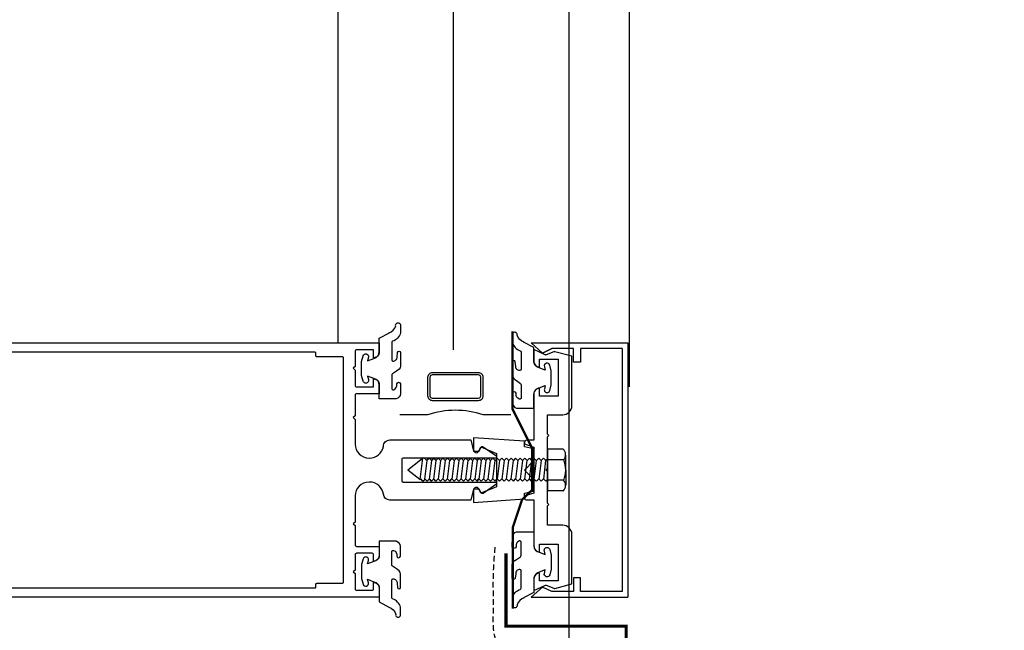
# Model space of a CAD drawing. Header units: millimetres. Extents: x -312551 to 250764, y -35891 to 59426.
# Tile 265 of 316: x 159719 to 159932, y 6352 to 6484. Entities that reach past the tile are written whole.
import ezdxf

# ---------------------------------------------------------------- set-up
doc = ezdxf.new("R2010")
doc.units = ezdxf.units.MM
doc.header["$LTSCALE"] = 2.5
for name, pattern in [('AUSGEZOGEN', [0]), ('DASHED2', [0.375, 0.25, -0.125]), ('HIDDEN', [0.375, 0.25, -0.125])]:
    doc.linetypes.add(name, pattern=pattern)
for name, color, linetype in [('Gaskets', 1, 'Continuous'), ('Glass units', 7, 'Continuous'), ('GLAZING', 1, 'Continuous'), ('OTHERS', 7, 'Continuous'), ('Profile', 7, 'Continuous'), ('TERR TILE 600', 160, 'Continuous')]:
    doc.layers.add(name, color=color, linetype=linetype)
doc.layers.add('HIDDEN', color=4, linetype='DASHED2', lineweight=13)

msp = doc.modelspace()

# ---------------------------------------------------------------- linework, layer by layer
at = {"color": 2, "linetype": 'Continuous', "const_width": 0.7}
msp.add_lwpolyline([(159931.56, 6242.21), (159850.13, 6242.21), (159850.13, 6353.21), (159824.15, 6353.21), (159824.15, 6368.98)], dxfattribs=at)
at = {"color": 6, "linetype": 'HIDDEN', "ltscale": 2}
msp.add_spline([(159898.04, 6209.47), (159854.35, 6212.86), (159848.53, 6214.94), (159848.1, 6247.98), (159848.75, 6263.65), (159848.53, 6283.62), (159848.96, 6306.63), (159848.75, 6329.64), (159848.31, 6337.35), (159846.58, 6343.72), (159831.82, 6346.32), (159822.49, 6349.14), (159821.41, 6356.96), (159821.41, 6364.12), (159821.84, 6370.85)], degree=3, dxfattribs=at)
at = {"layer": 'Gaskets'}
for points in [[(159798.79, 6416.63, 0.251359), (159800.27, 6418.18, -1.223835), (159801.32, 6418.14), (159801.32, 6416.66, -0.252828), (159799.61, 6414.82, 0.321514), (159799.41, 6414.53), (159799.41, 6413.62), (159799.41, 6410.82, 0.401337), (159799.69, 6410.52, 0.445832), (159800.58, 6411.42), (159800.69, 6412.42, -0.923794), (159801.35, 6412.36), (159801.35, 6409.44, -0.225702), (159800.46, 6408.38), (159799.58, 6407.76, 0.247027), (159799.41, 6407.43), (159799.41, 6404.64, 0.497658), (159799.79, 6404.35, 0.409853), (159800.5, 6405.61, -0.855868), (159801.32, 6405.6), (159801.32, 6403.47, -0.298571), (159800.41, 6402.39), (159796.71, 6402.39), (159796.71, 6405.3, 0.348801), (159795.55, 6406.76), (159794.19, 6407.28), (159794.39, 6406.52, -1.000003), (159793.24, 6406.21), (159792.91, 6407.44), (159792.91, 6410.44), (159793.24, 6411.67, -0.999999), (159794.39, 6411.36), (159794.19, 6410.61), (159795.55, 6411.12, 0.348802), (159796.71, 6412.58), (159796.71, 6415.49), (159798.92, 6416.68)], [(159828.04, 6414.6, -0.251359), (159826.56, 6416.14, 1.223835), (159825.51, 6416.1), (159825.51, 6414.62, 0.252828), (159827.22, 6412.78, -0.321514), (159827.42, 6412.5), (159827.42, 6411.58), (159827.42, 6408.78, -0.401337), (159827.13, 6408.48, -0.445832), (159826.24, 6409.39), (159826.14, 6410.38, 0.923794), (159825.48, 6410.33), (159825.48, 6407.4, 0.225702), (159826.37, 6406.34), (159827.25, 6405.72, -0.247027), (159827.42, 6405.39), (159827.42, 6402.6, -0.497658), (159827.04, 6402.32, -0.409853), (159826.33, 6403.57, 0.855868), (159825.5, 6403.56), (159825.51, 6401.43, 0.298571), (159826.41, 6400.35), (159830.12, 6400.35), (159830.12, 6403.26, -0.348801), (159831.28, 6404.72), (159832.63, 6405.24), (159832.43, 6404.48, 1.000003), (159833.59, 6404.17), (159833.92, 6405.4), (159833.92, 6408.4), (159833.59, 6409.63, 0.999999), (159832.43, 6409.32), (159832.63, 6408.57), (159831.28, 6409.08, -0.348802), (159830.12, 6410.54), (159830.12, 6413.45), (159827.91, 6414.64)], [(159828.04, 6359.35, 0.251359), (159826.56, 6357.81, -1.223835), (159825.51, 6357.85), (159825.51, 6359.33, -0.252828), (159827.22, 6361.17, 0.321514), (159827.42, 6361.45), (159827.42, 6362.37), (159827.42, 6365.17, 0.401337), (159827.13, 6365.47, 0.445832), (159826.24, 6364.56), (159826.14, 6363.57, -0.923794), (159825.48, 6363.62), (159825.48, 6366.55, -0.225702), (159826.37, 6367.61), (159827.25, 6368.23, 0.247027), (159827.42, 6368.56), (159827.42, 6371.34, 0.497658), (159827.04, 6371.63, 0.409853), (159826.33, 6370.38, -0.855868), (159825.5, 6370.39), (159825.51, 6372.52, -0.298571), (159826.41, 6373.59), (159830.12, 6373.59), (159830.12, 6370.69, 0.348801), (159831.28, 6369.23), (159832.63, 6368.71), (159832.43, 6369.46, -1.000003), (159833.59, 6369.78), (159833.92, 6368.55), (159833.92, 6365.55), (159833.59, 6364.32, -0.999999), (159832.43, 6364.63), (159832.63, 6365.38), (159831.28, 6364.87, 0.348802), (159830.12, 6363.4), (159830.12, 6360.5), (159827.91, 6359.31)], [(159798.79, 6357.31, -0.251359), (159800.27, 6355.77, 1.223835), (159801.32, 6355.81), (159801.32, 6357.29, 0.252828), (159799.61, 6359.13, -0.321514), (159799.41, 6359.42), (159799.41, 6360.33), (159799.41, 6363.13, -0.401337), (159799.69, 6363.43, -0.445832), (159800.58, 6362.52), (159800.69, 6361.53, 0.923794), (159801.35, 6361.58), (159801.35, 6364.51, 0.225702), (159800.46, 6365.57), (159799.58, 6366.19, -0.247027), (159799.41, 6366.52), (159799.41, 6369.31, -0.497658), (159799.79, 6369.59, -0.409853), (159800.5, 6368.34, 0.855868), (159801.32, 6368.35), (159801.32, 6370.48, 0.298571), (159800.41, 6371.56), (159796.71, 6371.56), (159796.71, 6368.65, -0.348801), (159795.55, 6367.19), (159794.19, 6366.67), (159794.39, 6367.43, 1.000003), (159793.24, 6367.74), (159792.91, 6366.51), (159792.91, 6363.51), (159793.24, 6362.28, 0.999999), (159794.39, 6362.59), (159794.19, 6363.34), (159795.55, 6362.83, -0.348802), (159796.71, 6361.37), (159796.71, 6358.46), (159798.92, 6357.27)]]:
    msp.add_lwpolyline(points, format="xyb", dxfattribs=at)
at = {"layer": 'Gaskets', "color": 1}
msp.add_lwpolyline([(159818.24, 6382.89, 0.789944), (159817.11, 6382.62), (159817.11, 6379.97), (159828.11, 6380.72), (159828.11, 6381.97), (159830.11, 6382.37), (159830.11, 6384.97), (159828.11, 6386.97), (159830.11, 6388.97), (159830.11, 6391.57), (159828.11, 6391.97), (159828.11, 6393.22), (159817.11, 6393.97), (159817.11, 6391.32, 0.789944), (159818.24, 6391.05), (159818.71, 6391.97), (159822.11, 6390.57), (159822.11, 6383.37), (159818.71, 6381.97), (159818.24, 6382.89)], format="xyb", dxfattribs=at)
at = {"layer": 'Glass units', "color": 1}
for p, q in [((159807.19, 6398.89), (159801.19, 6398.89)), ((159825.19, 6398.89), (159819.19, 6398.89))]:
    msp.add_line(p, q, dxfattribs=at)
at = {"layer": 'Glass units'}
for points in [[(159818.19, 6408.03), (159808.19, 6408.03, 0.414214), (159807.19, 6407.03), (159807.19, 6403.03, 0.414214), (159808.19, 6402.03), (159818.19, 6402.03, 0.414214), (159819.19, 6403.03), (159819.19, 6407.03, 0.414214)], [(159818.19, 6407.53), (159808.19, 6407.53, 0.414214), (159807.69, 6407.03), (159807.69, 6403.03, 0.414214), (159808.19, 6402.53), (159818.19, 6402.53, 0.414214), (159818.69, 6403.03), (159818.69, 6407.03, 0.414214)]]:
    msp.add_lwpolyline(points, format="xyb", close=True, dxfattribs=at)
msp.add_arc((159813.19, 6381.39), 18.5, 71.0754, 108.9246, dxfattribs=at)
at = {"layer": 'GLAZING'}
for p, q in [((159812.8, 6412.95), (159812.8, 9012.42)), ((159812.8, 6412.95), (159812.8, 9012.42)), ((159787.8, 6414.47), (159787.8, 9005.97)), ((159787.8, 6414.47), (159787.8, 9005.97)), ((159837.8, 6209.47), (159837.8, 9005.97)), ((159837.8, 6209.47), (159837.8, 9005.97))]:
    msp.add_line(p, q, dxfattribs=at)
at = {"layer": 'HIDDEN', "color": 3, "linetype": 'HIDDEN', "ltscale": 10, "const_width": 0.5}
msp.add_lwpolyline([(159825.54, 6416.96), (159825.54, 6400.16), (159829.76, 6391.72), (159829.76, 6382.65), (159827.61, 6380.58), (159825.63, 6374.66), (159825.63, 6356.96)], dxfattribs=at)
at = {"layer": 'OTHERS', "linetype": 'AUSGEZOGEN'}
for p, q in [((159836.49, 6391.47), (159833.08, 6391.47)), ((159833.08, 6391.47), (159833.08, 6382.44)), ((159836.65, 6389.16), (159833.07, 6389.16)), ((159837.06, 6386.96), (159837.06, 6390.22)), ((159837.06, 6386.96), (159837.06, 6383.7)), ((159836.65, 6384.75), (159833.07, 6384.75)), ((159836.49, 6382.44), (159833.08, 6382.44))]:
    msp.add_line(p, q, dxfattribs=at)
at = {"layer": 'OTHERS'}
for p, q in [((159805.67, 6389.09), (159802.87, 6386.95)), ((159806.1, 6389.52), (159805.53, 6384.92)), ((159806.14, 6389.56), (159805.67, 6389.09)), ((159806.49, 6389.56), (159807.04, 6389.01)), ((159807.03, 6389.05), (159806.53, 6385.03)), ((159807.56, 6389.52), (159807.04, 6389.01)), ((159808.02, 6389.05), (159807.52, 6385.03)), ((159807.56, 6389.52), (159808.05, 6389.03)), ((159808.49, 6389.52), (159808, 6389.03)), ((159808.55, 6389.52), (159808.05, 6389.03)), ((159808.62, 6389.52), (159808.12, 6389.03)), ((159808.96, 6389.05), (159808.46, 6385.03)), ((159808.49, 6389.52), (159808.99, 6389.03)), ((159809.48, 6389.52), (159808.99, 6389.03)), ((159809.95, 6389.05), (159809.45, 6385.03)), ((159809.48, 6389.52), (159809.98, 6389.03)), ((159810.47, 6389.52), (159809.98, 6389.03)), ((159810.94, 6389.05), (159810.44, 6385.03)), ((159810.47, 6389.52), (159810.97, 6389.03)), ((159811.46, 6389.52), (159810.97, 6389.03)), ((159811.93, 6389.05), (159811.43, 6385.03)), ((159811.46, 6389.52), (159811.96, 6389.03)), ((159812.45, 6389.52), (159811.96, 6389.03)), ((159812.92, 6389.05), (159812.42, 6385.03)), ((159812.45, 6389.52), (159812.95, 6389.03)), ((159813.44, 6389.52), (159812.95, 6389.03)), ((159813.91, 6389.05), (159813.41, 6385.03)), ((159813.44, 6389.52), (159813.94, 6389.03)), ((159814.43, 6389.52), (159813.94, 6389.03)), ((159814.9, 6389.05), (159814.4, 6385.03)), ((159814.43, 6389.52), (159814.93, 6389.03)), ((159815.42, 6389.52), (159814.93, 6389.03)), ((159815.89, 6389.05), (159815.39, 6385.03)), ((159815.42, 6389.52), (159815.92, 6389.03)), ((159816.41, 6389.52), (159815.92, 6389.03)), ((159816.88, 6389.05), (159816.38, 6385.03)), ((159816.41, 6389.52), (159816.91, 6389.03)), ((159817.4, 6389.52), (159816.91, 6389.03)), ((159817.87, 6389.05), (159817.37, 6385.03)), ((159817.4, 6389.52), (159817.9, 6389.03)), ((159818.29, 6389.52), (159817.8, 6389.03)), ((159818.39, 6389.52), (159817.9, 6389.03)), ((159818.76, 6389.05), (159818.26, 6385.03)), ((159818.29, 6389.52), (159818.79, 6389.03)), ((159819.28, 6389.52), (159818.79, 6389.03)), ((159819.75, 6389.05), (159819.25, 6385.03)), ((159819.28, 6389.52), (159819.78, 6389.03)), ((159820.27, 6389.52), (159819.78, 6389.03)), ((159820.74, 6389.05), (159820.24, 6385.03)), ((159820.27, 6389.52), (159820.77, 6389.03)), ((159821.26, 6389.52), (159820.77, 6389.03)), ((159821.73, 6389.05), (159821.23, 6385.03)), ((159821.26, 6389.52), (159821.76, 6389.03)), ((159822.25, 6389.52), (159821.76, 6389.03)), ((159822.72, 6389.05), (159822.22, 6385.03)), ((159822.25, 6389.52), (159822.75, 6389.03)), ((159823.24, 6389.52), (159822.75, 6389.03)), ((159823.71, 6389.05), (159823.21, 6385.03)), ((159823.24, 6389.52), (159823.74, 6389.03)), ((159824.23, 6389.52), (159823.74, 6389.03)), ((159824.7, 6389.05), (159824.2, 6385.03)), ((159824.23, 6389.52), (159824.73, 6389.03)), ((159825.22, 6389.52), (159824.73, 6389.03)), ((159825.69, 6389.05), (159825.19, 6385.03)), ((159825.22, 6389.52), (159825.72, 6389.03)), ((159826.21, 6389.52), (159825.72, 6389.03)), ((159826.68, 6389.05), (159826.18, 6385.03)), ((159826.21, 6389.52), (159826.71, 6389.03)), ((159827.2, 6389.52), (159826.71, 6389.03)), ((159827.67, 6389.05), (159827.17, 6385.03)), ((159827.2, 6389.52), (159827.7, 6389.03)), ((159828.19, 6389.52), (159827.7, 6389.03)), ((159828.66, 6389.05), (159828.16, 6385.03)), ((159828.19, 6389.52), (159828.69, 6389.03)), ((159829.18, 6389.52), (159828.69, 6389.03)), ((159829.65, 6389.05), (159829.15, 6385.03)), ((159829.18, 6389.52), (159829.68, 6389.03)), ((159830.17, 6389.52), (159829.68, 6389.03)), ((159830.64, 6389.05), (159830.14, 6385.03)), ((159830.17, 6389.52), (159830.67, 6389.03)), ((159831.26, 6389.52), (159830.76, 6389.03)), ((159831.72, 6389.05), (159831.22, 6385.03)), ((159831.26, 6389.52), (159831.75, 6389.03)), ((159832.25, 6389.52), (159831.75, 6389.03)), ((159832.71, 6389.05), (159832.21, 6385.03)), ((159832.25, 6389.52), (159832.74, 6389.03)), ((159833.08, 6389.36), (159832.74, 6389.03)), ((159805.53, 6384.92), (159802.87, 6386.95)), ((159805.53, 6384.92), (159805.68, 6385.07)), ((159806.18, 6384.57), (159805.68, 6385.07)), ((159806.18, 6384.57), (159806.62, 6385.01)), ((159807.06, 6384.57), (159806.62, 6385.01)), ((159807.06, 6384.57), (159807.56, 6385.07)), ((159808, 6384.57), (159807.47, 6385.1)), ((159808.05, 6384.57), (159807.56, 6385.07)), ((159808, 6384.57), (159808.49, 6385.07)), ((159808.99, 6384.57), (159808.49, 6385.07)), ((159808.99, 6384.57), (159809.48, 6385.07)), ((159809.98, 6384.57), (159809.48, 6385.07)), ((159809.98, 6384.57), (159810.47, 6385.07)), ((159810.97, 6384.57), (159810.47, 6385.07)), ((159810.97, 6384.57), (159811.46, 6385.07)), ((159811.96, 6384.57), (159811.46, 6385.07)), ((159811.96, 6384.57), (159812.45, 6385.07)), ((159812.95, 6384.57), (159812.45, 6385.07)), ((159812.95, 6384.57), (159813.44, 6385.07)), ((159813.94, 6384.57), (159813.44, 6385.07)), ((159813.94, 6384.57), (159814.43, 6385.07)), ((159814.93, 6384.57), (159814.43, 6385.07)), ((159814.93, 6384.57), (159815.42, 6385.07)), ((159815.92, 6384.57), (159815.42, 6385.07)), ((159815.92, 6384.57), (159816.41, 6385.07)), ((159816.91, 6384.57), (159816.41, 6385.07)), ((159816.91, 6384.57), (159817.4, 6385.07)), ((159817.9, 6384.57), (159817.4, 6385.07)), ((159817.8, 6384.57), (159818.29, 6385.07)), ((159817.9, 6384.57), (159818.39, 6385.07)), ((159818.79, 6384.57), (159818.29, 6385.07)), ((159818.79, 6384.57), (159819.28, 6385.07)), ((159819.78, 6384.57), (159819.28, 6385.07)), ((159819.78, 6384.57), (159820.27, 6385.07)), ((159820.77, 6384.57), (159820.27, 6385.07)), ((159820.77, 6384.57), (159821.26, 6385.07)), ((159821.76, 6384.57), (159821.26, 6385.07)), ((159821.76, 6384.57), (159822.25, 6385.07)), ((159822.75, 6384.57), (159822.25, 6385.07)), ((159822.75, 6384.57), (159823.24, 6385.07)), ((159823.74, 6384.57), (159823.24, 6385.07)), ((159823.74, 6384.57), (159824.23, 6385.07)), ((159824.73, 6384.57), (159824.23, 6385.07)), ((159824.73, 6384.57), (159825.22, 6385.07)), ((159825.72, 6384.57), (159825.22, 6385.07)), ((159825.72, 6384.57), (159826.21, 6385.07)), ((159826.71, 6384.57), (159826.21, 6385.07)), ((159826.71, 6384.57), (159827.2, 6385.07)), ((159827.7, 6384.57), (159827.2, 6385.07)), ((159827.7, 6384.57), (159828.19, 6385.07)), ((159828.69, 6384.57), (159828.19, 6385.07)), ((159828.69, 6384.57), (159829.18, 6385.07)), ((159829.68, 6384.57), (159829.18, 6385.07)), ((159829.68, 6384.57), (159830.17, 6385.07)), ((159830.67, 6384.57), (159830.17, 6385.07)), ((159830.76, 6384.57), (159831.26, 6385.07)), ((159831.75, 6384.57), (159831.26, 6385.07)), ((159831.75, 6384.57), (159832.25, 6385.07)), ((159832.74, 6384.57), (159832.25, 6385.07)), ((159832.74, 6384.57), (159833.08, 6384.91))]:
    msp.add_line(p, q, dxfattribs=at)
at = {"layer": 'OTHERS', "linetype": 'AUSGEZOGEN'}
for centre, radius, start, end in [((159835.42, 6390.27), 1.61, 316.5422, 48.393), ((159830.19, 6386.83), 6.87, 1.0349, 20.2283), ((159830.19, 6387.08), 6.87, 339.7717, 358.9651), ((159835.42, 6383.64), 1.61, 311.607, 43.4578)]:
    msp.add_arc(centre, radius, start, end, dxfattribs=at)
at = {"layer": 'OTHERS'}
msp.add_arc((159806.32, 6389.39), 0.248, 45, 135, dxfattribs=at)
at = {"layer": 'Profile', "color": 1}
for p, q in [((159832.05, 6412.27), (159829.55, 6414.47)), ((159829.55, 6414.47), (159850.49, 6414.47)), ((159829.55, 6414.47), (159832.05, 6412.27)), ((159850.49, 6414.47), (159850.49, 6359.47)), ((159834.05, 6413.27), (159832.05, 6412.27)), ((159832.05, 6412.27), (159834.05, 6413.27)), ((159838.75, 6413.27), (159834.05, 6413.27)), ((159838.75, 6410.27), (159838.75, 6413.27)), ((159840.25, 6413.27), (159840.25, 6410.27)), ((159849.29, 6413.27), (159840.25, 6413.27)), ((159849.29, 6413.27), (159849.29, 6360.67)), ((159840.25, 6410.27), (159838.75, 6410.27)), ((159838.75, 6363.67), (159838.75, 6360.67)), ((159840.25, 6363.67), (159838.75, 6363.67)), ((159840.25, 6360.67), (159840.25, 6363.67)), ((159832.05, 6361.67), (159829.55, 6359.47)), ((159834.05, 6360.67), (159832.05, 6361.67)), ((159829.55, 6359.47), (159850.49, 6359.47)), ((159838.75, 6360.67), (159834.05, 6360.67)), ((159849.29, 6360.67), (159840.25, 6360.67))]:
    msp.add_line(p, q, dxfattribs=at)
at = {"layer": 'Profile'}
msp.add_line((159850.49, 6414.47), (159850.49, 6414.47), dxfattribs=at)
at = {"layer": 'Profile', "color": 1}
for points in [[(159612.8, 6414.47), (159789.01, 6414.47), (159796.71, 6414.47), (159796.71, 6412.47, -0.414214), (159795.51, 6411.27), (159795.51, 6412.97), (159791.81, 6412.97, 0.414214), (159791.51, 6412.67), (159791.51, 6409.36), (159791.1, 6408.97), (159791.51, 6408.57), (159791.51, 6405.27, 0.414214), (159791.81, 6404.97), (159795.51, 6404.97), (159795.51, 6406.67, -0.414214), (159796.71, 6405.47), (159796.71, 6403.47), (159791.81, 6403.47, 0.414214), (159791.51, 6403.17), (159791.51, 6398.72), (159791.1, 6398.34), (159791.51, 6397.93), (159791.51, 6392.57, 0.414094), (159794.51, 6389.57), (159794.61, 6389.57, 0.354555), (159797.61, 6392.07, -0.414214), (159799.01, 6393.47), (159816.51, 6393.47), (159817.11, 6391.07), (159818.31, 6391.07), (159818.74, 6391.91, -0.44942), (159819.17, 6392.02), (159821.97, 6390.12, -0.738883), (159821.81, 6389.57), (159801.91, 6389.57, 0.414214), (159801.61, 6389.27), (159801.61, 6384.67, 0.414214), (159801.91, 6384.37), (159821.81, 6384.37, -0.738883), (159821.97, 6383.83), (159819.17, 6381.93, -0.44942), (159818.74, 6382.04), (159818.31, 6382.87), (159817.11, 6382.87), (159816.51, 6380.47), (159799.01, 6380.47, -0.381238), (159797.61, 6381.72, 0.381238), (159794.63, 6384.37), (159794.51, 6384.37, 0.414102), (159791.51, 6381.38), (159791.5, 6375.67), (159791.1, 6375.33), (159791.51, 6374.97), (159791.51, 6370.77, 0.414214), (159791.81, 6370.47), (159796.71, 6370.47), (159796.71, 6368.47, -0.414214), (159795.51, 6367.27), (159795.51, 6368.67, 0.414214), (159795.21, 6368.97), (159791.81, 6368.97, 0.414214), (159791.51, 6368.67), (159791.51, 6365.31), (159791.1, 6364.97), (159791.51, 6364.61), (159791.51, 6361.27, 0.414214), (159791.81, 6360.97), (159795.21, 6360.97, 0.414214), (159795.51, 6361.27), (159795.51, 6362.67, -0.414214), (159796.71, 6361.47), (159796.71, 6359.47), (159789.01, 6359.47), (159612.8, 6359.47)], [(159622.6, 6361.47), (159782.81, 6361.47, 0.414214), (159783.01, 6361.67), (159783.01, 6362.27, -0.414214), (159783.21, 6362.47), (159788.71, 6362.47, 0.414214), (159789.01, 6362.77), (159789.01, 6404.47), (159789.01, 6411.17, 0.414214), (159788.71, 6411.47), (159783.21, 6411.47, -0.414214), (159783.01, 6411.67), (159783.01, 6412.27, 0.414214), (159782.81, 6412.47), (159622.6, 6412.47, 0.414214)]]:
    msp.add_lwpolyline(points, format="xyb", dxfattribs=at)
msp.add_lwpolyline([(159838.38, 6411.58), (159834.68, 6412.57, 0.159806), (159834.49, 6412.56), (159832.82, 6411.9, -0.477975), (159832.59, 6411.91), (159830.12, 6413.03), (159830.12, 6410.54, 0.414213), (159831.41, 6409.25), (159831.41, 6410.94), (159835.4, 6410.94), (159835.4, 6402.98), (159831.41, 6402.98), (159831.41, 6404.67, 0.414214), (159830.12, 6403.37), (159830.12, 6393.44), (159828.56, 6393.44, 0.797893), (159828.48, 6392.47), (159830.12, 6391.95), (159830.12, 6382), (159828.48, 6381.48, 0.853959), (159828.62, 6380.51), (159830.12, 6380.51), (159830.12, 6370.57, 0.414213), (159831.41, 6369.28), (159831.41, 6370.97), (159835.4, 6370.97), (159835.4, 6363.01), (159831.41, 6363.01), (159831.41, 6364.7, 0.414214), (159830.12, 6363.41), (159830.12, 6360.92), (159832.5, 6361.98, -0.294837), (159832.82, 6362.05), (159834.49, 6361.39, 0.159804), (159834.68, 6361.38), (159838.38, 6362.37), (159838.38, 6373.04, 0.414214), (159836.39, 6375.03), (159833.11, 6375.03), (159833.11, 6379.21), (159833.41, 6379.51), (159833.11, 6379.81), (159833.11, 6386.68), (159832.81, 6386.97), (159833.11, 6387.27), (159833.11, 6394.14), (159833.41, 6394.44), (159833.11, 6394.74), (159833.11, 6398.92), (159836.39, 6398.92, 0.414214), (159838.38, 6400.91)], format="xyb", close=True, dxfattribs=at)
at = {"layer": 'TERR TILE 600'}
msp.add_line((159850.8, 6688.42), (159850.8, 6404.94), dxfattribs=at)

doc.saveas('drawing.dxf')
